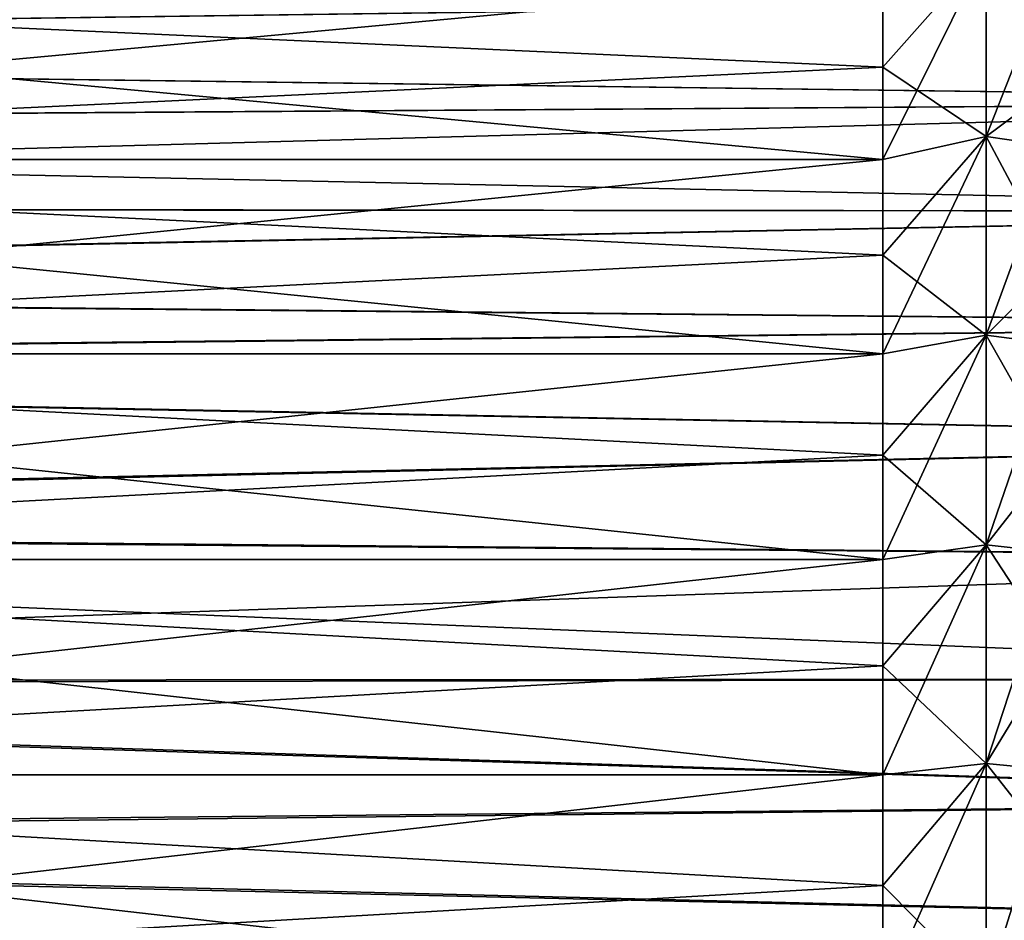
# Model space of a CAD drawing. Header units: metres. Extents: x -22 to 73, y -229 to 22.
# Tile 301 of 447: x 37.89 to 45.03, y 5.63 to 12.16. Entities that reach past the tile are written whole.
import ezdxf

# ---------------------------------------------------------------- set-up
doc = ezdxf.new("R2010")
doc.units = ezdxf.units.M
doc.layers.add('solid_509500_SW0001', color=7, linetype='CONTINUOUS')

msp = doc.modelspace()

# ---------------------------------------------------------------- linework, layer by layer
at = {"layer": 'solid_509500_SW0001'}
for points in [[(44.900002, 12.665345, 53.503395), (45.400002, 11.687985, 52.704464), (45.400002, 12.919448, 53.729389)], [(44.900002, 12.665345, 82.496605), (44.150002, 11.818661, 82.232681), (44.150002, 12.463374, 81.671661)], [(44.900002, 11.3149, 83.573555), (44.150002, 11.818661, 82.232681), (44.900002, 12.665345, 82.496605)], [(44.900002, 12.665345, 53.503395), (44.150002, 12.463374, 54.328339), (44.150002, 11.818661, 53.767319)], [(44.900002, 12.665345, 53.503395), (44.150002, 11.818661, 53.767319), (44.150002, 11.148754, 53.236691)], [(44.900002, 12.665345, 53.503395), (44.150002, 11.148754, 53.236691), (44.900002, 11.3149, 52.426449)], [(44.900002, 11.3149, 83.573555), (44.900002, 12.665345, 82.496605), (45.400002, 12.589261, 82.562729)], [(44.900002, 12.665345, 53.503395), (44.900002, 11.3149, 52.426449), (45.400002, 11.687985, 52.704464)], [(44.900002, 11.3149, 83.573555), (45.400002, 12.589261, 82.562729), (45.400002, 11.243414, 83.625244)], [(50.400002, 12.343491, 84.989357), (21.008123, 12.524685, 84.856224), (21.389029, 11.950421, 85.268105)], [(50.400002, 12.343491, 51.010643), (21.389675, 11.95058, 50.732006), (21.011547, 12.520978, 51.141022)], [(30, 12.463371, 81.671661), (44.150002, 12.463374, 81.671661), (44.150002, 11.818661, 82.232681)], [(30, 11.148745, 53.236683), (44.150002, 11.818661, 53.767319), (44.150002, 12.463374, 54.328339)], [(30, 12.463371, 54.328335), (30, 11.148745, 53.236683), (44.150002, 12.463374, 54.328339)], [(30, 12.463371, 81.671661), (44.150002, 11.818661, 82.232681), (44.150002, 11.148754, 82.763306)], [(30, 11.148745, 82.763313), (30, 12.463371, 81.671661), (44.150002, 11.148754, 82.763306)], [(50.400002, 11.568836, 85.526039), (50.400002, 12.343491, 84.989357), (21.389029, 11.950421, 85.268105)], [(50.400002, 12.343491, 51.010643), (50.400002, 11.568836, 50.473961), (21.389675, 11.95058, 50.732006)], [(50.400002, 11.568836, 85.526039), (21.389029, 11.950421, 85.268105), (21.74864, 11.37405, 85.653076)], [(50.400002, 11.568836, 50.473961), (21.747143, 11.377415, 50.349094), (21.389675, 11.95058, 50.732006)], [(30, 11.148745, 53.236683), (44.150002, 11.148754, 53.236691), (44.150002, 11.818661, 53.767319)], [(44.900002, 11.3149, 83.573555), (44.150002, 11.148754, 82.763306), (44.150002, 11.818661, 82.232681)], [(44.900002, 11.3149, 52.426449), (45.400002, 10.375577, 51.785503), (45.400002, 11.687985, 52.704464)], [(50.400002, 11.568836, 50.473961), (50.400002, 10.770885, 49.972576), (21.747143, 11.377415, 50.349094)], [(50.400002, 11.568836, 85.526039), (21.74864, 11.37405, 85.653076), (22.087141, 10.796226, 86.01226)], [(50.400002, 10.770885, 86.027428), (50.400002, 11.568836, 85.526039), (22.087141, 10.796226, 86.01226)], [(50.400002, 10.770885, 49.972576), (22.083847, 10.802594, 49.991558), (21.747143, 11.377415, 50.349094)], [(44.900002, 11.3149, 83.573555), (44.150002, 10.455012, 83.262459), (44.150002, 11.148754, 82.763306)], [(44.900002, 9.873354, 84.525116), (44.150002, 10.455012, 83.262459), (44.900002, 11.3149, 83.573555)], [(44.900002, 11.3149, 52.426449), (44.150002, 11.148754, 53.236691), (44.150002, 10.455012, 52.737537)], [(44.900002, 11.3149, 52.426449), (44.150002, 10.455012, 52.737537), (44.150002, 9.739017, 52.270996)], [(44.900002, 11.3149, 52.426449), (44.150002, 9.739017, 52.270996), (44.900002, 9.873354, 51.474888)], [(44.900002, 9.873354, 84.525116), (44.900002, 11.3149, 83.573555), (45.400002, 11.243414, 83.625244)], [(44.900002, 11.3149, 52.426449), (44.900002, 9.873354, 51.474888), (45.400002, 10.375577, 51.785503)], [(44.900002, 9.873354, 84.525116), (45.400002, 11.243414, 83.625244), (45.400002, 9.808356, 84.563774)], [(30, 11.148745, 82.763313), (44.150002, 11.148754, 82.763306), (44.150002, 10.455012, 83.262459)], [(30, 9.739001, 52.270988), (44.150002, 10.455012, 52.737537), (44.150002, 11.148754, 53.236691)], [(30, 11.148745, 53.236683), (30, 9.739001, 52.270988), (44.150002, 11.148754, 53.236691)], [(30, 11.148745, 82.763313), (44.150002, 10.455012, 83.262459), (44.150002, 9.739017, 83.729004)], [(30, 9.739001, 83.729012), (30, 11.148745, 82.763313), (44.150002, 9.739017, 83.729004)], [(50.400002, 10.770885, 49.972576), (22.399908, 10.227, 49.658558), (22.083847, 10.802594, 49.991558)], [(50.400002, 10.770885, 86.027428), (22.087141, 10.796226, 86.01226), (22.40477, 10.217577, 86.346695)], [(50.400002, 10.770885, 49.972576), (50.400002, 9.951241, 49.507492), (22.399908, 10.227, 49.658558)], [(50.400002, 9.951241, 86.492508), (50.400002, 10.770885, 86.027428), (22.40477, 10.217577, 86.346695)], [(30, 9.739001, 52.270988), (44.150002, 9.739017, 52.270996), (44.150002, 10.455012, 52.737537)], [(44.900002, 9.873354, 84.525116), (44.150002, 9.739017, 83.729004), (44.150002, 10.455012, 83.262459)], [(44.900002, 9.873354, 51.474888), (45.400002, 8.991278, 50.978855), (45.400002, 10.375577, 51.785503)], [(50.400002, 9.951241, 49.507492), (22.695595, 9.651365, 49.349232), (22.399908, 10.227, 49.658558)], [(50.400002, 9.951241, 86.492508), (22.40477, 10.217577, 86.346695), (22.701775, 9.638812, 86.657257)], [(50.400002, 9.951241, 49.507492), (50.400002, 9.111559, 49.079655), (22.695595, 9.651365, 49.349232)], [(50.400002, 9.111559, 86.920349), (50.400002, 9.951241, 86.492508), (22.701775, 9.638812, 86.657257)], [(44.900002, 9.873354, 84.525116), (44.150002, 9.002167, 84.162025), (44.150002, 9.739017, 83.729004)], [(44.900002, 8.35231, 85.343628), (44.150002, 9.002167, 84.162025), (44.900002, 9.873354, 84.525116)], [(44.900002, 9.873354, 51.474888), (44.150002, 9.739017, 52.270996), (44.150002, 9.002167, 51.837978)], [(44.900002, 9.873354, 51.474888), (44.150002, 9.002167, 51.837978), (44.150002, 8.246189, 51.439495)], [(44.900002, 9.873354, 51.474888), (44.150002, 8.246189, 51.439495), (44.900002, 8.35231, 50.656372)], [(44.900002, 8.35231, 85.343628), (44.900002, 9.873354, 84.525116), (45.400002, 9.808356, 84.563774)], [(44.900002, 9.873354, 51.474888), (44.900002, 8.35231, 50.656372), (45.400002, 8.991278, 50.978855)], [(44.900002, 8.35231, 85.343628), (45.400002, 9.808356, 84.563774), (45.400002, 8.295474, 85.370888)], [(30, 9.739001, 83.729012), (44.150002, 9.739017, 83.729004), (44.150002, 9.002167, 84.162025)], [(30, 8.246167, 51.439484), (44.150002, 9.002167, 51.837978), (44.150002, 9.739017, 52.270996)], [(30, 9.739001, 52.270988), (30, 8.246167, 51.439484), (44.150002, 9.739017, 52.270996)], [(30, 9.739001, 83.729012), (44.150002, 9.002167, 84.162025), (44.150002, 8.246189, 84.560509)], [(30, 8.246167, 84.560516), (30, 9.739001, 83.729012), (44.150002, 8.246189, 84.560509)], [(50.400002, 9.111559, 49.079655), (23.226885, 8.503465, 48.798668), (22.695595, 9.651365, 49.349232)], [(50.400002, 9.111559, 86.920349), (22.701775, 9.638812, 86.657257), (23.235136, 8.484059, 87.209915)], [(50.400002, 9.111559, 49.079655), (50.400002, 8.253526, 48.689919), (23.226885, 8.503465, 48.798668)], [(50.400002, 8.253526, 87.310081), (50.400002, 9.111559, 86.920349), (23.235136, 8.484059, 87.209915)], [(30, 8.246167, 51.439484), (44.150002, 8.246189, 51.439495), (44.150002, 9.002167, 51.837978)], [(44.900002, 8.35231, 85.343628), (44.150002, 8.246189, 84.560509), (44.150002, 9.002167, 84.162025)], [(44.900002, 8.35231, 50.656372), (45.400002, 7.584637, 50.307182), (45.400002, 8.991278, 50.978855)], [(50.400002, 7.378871, 48.339069), (23.680639, 7.362937, 48.333096), (23.226885, 8.503465, 48.798668)], [(50.400002, 8.253526, 48.689919), (50.400002, 7.378871, 48.339069), (23.226885, 8.503465, 48.798668)], [(50.400002, 8.253526, 87.310081), (23.235136, 8.484059, 87.209915), (23.690605, 7.335804, 87.67704)], [(44.900002, 8.35231, 85.343628), (44.150002, 7.47252, 84.923698), (44.150002, 8.246189, 84.560509)], [(44.900002, 6.764016, 86.022499), (44.150002, 7.47252, 84.923698), (44.900002, 8.35231, 85.343628)], [(44.900002, 8.35231, 50.656372), (44.150002, 8.246189, 51.439495), (44.150002, 7.47252, 51.076305)], [(44.900002, 8.35231, 50.656372), (44.150002, 7.47252, 51.076305), (44.150002, 6.683003, 50.749275)], [(44.900002, 8.35231, 50.656372), (44.150002, 6.683003, 50.749275), (44.900002, 6.764016, 49.977497)], [(44.900002, 6.764016, 86.022499), (44.900002, 8.35231, 85.343628), (45.400002, 8.295474, 85.370888)], [(44.900002, 8.35231, 50.656372), (44.900002, 6.764016, 49.977497), (45.400002, 7.584637, 50.307182)], [(44.900002, 6.764016, 86.022499), (45.400002, 8.295474, 85.370888), (45.400002, 6.71677, 86.040161)], [(50.400002, 7.378871, 87.660934), (50.400002, 8.253526, 87.310081), (23.690605, 7.335804, 87.67704)], [(30, 8.246167, 84.560516), (44.150002, 8.246189, 84.560509), (44.150002, 7.47252, 84.923698)], [(30, 6.682979, 50.749268), (44.150002, 7.47252, 51.076305), (44.150002, 8.246189, 51.439495)], [(30, 8.246167, 51.439484), (30, 6.682979, 50.749268), (44.150002, 8.246189, 51.439495)], [(30, 8.246167, 84.560516), (44.150002, 7.47252, 84.923698), (44.150002, 6.683003, 85.250725)], [(30, 6.682979, 85.250732), (30, 8.246167, 84.560516), (44.150002, 6.683003, 85.250725)], [(44.900002, 6.764016, 49.977497), (45.400002, 6.128264, 49.751522), (45.400002, 7.584637, 50.307182)], [(30, 6.682979, 50.749268), (44.150002, 6.683003, 50.749275), (44.150002, 7.47252, 51.076305)], [(44.900002, 6.764016, 86.022499), (44.150002, 6.683003, 85.250725), (44.150002, 7.47252, 84.923698)], [(50.400002, 7.378871, 48.339069), (50.400002, 6.489357, 48.027813), (23.680639, 7.362937, 48.333096)], [(50.400002, 6.489357, 48.027813), (24.061258, 6.228299, 47.94487), (23.680639, 7.362937, 48.333096)], [(50.400002, 6.489357, 87.972183), (50.400002, 7.378871, 87.660934), (23.690605, 7.335804, 87.67704)], [(50.400002, 6.489357, 87.972183), (23.690605, 7.335804, 87.67704), (24.072727, 6.192788, 88.066124)], [(44.900002, 6.764016, 86.022499), (44.150002, 5.879122, 85.540977), (44.150002, 6.683003, 85.250725)], [(44.900002, 5.121257, 86.556274), (44.150002, 5.879122, 85.540977), (44.900002, 6.764016, 86.022499)], [(44.900002, 6.764016, 49.977497), (44.150002, 6.683003, 50.749275), (44.150002, 5.879122, 50.459023)], [(44.900002, 6.764016, 49.977497), (44.150002, 5.879122, 50.459023), (44.150002, 5.062797, 50.206234)], [(44.900002, 6.764016, 49.977497), (44.150002, 5.062797, 50.206234), (44.900002, 5.121257, 49.443729)], [(44.900002, 5.121257, 86.556274), (44.900002, 6.764016, 86.022499), (45.400002, 6.71677, 86.040161)], [(44.900002, 6.764016, 49.977497), (44.900002, 5.121257, 49.443729), (45.400002, 6.128264, 49.751522)], [(44.900002, 5.121257, 86.556274), (45.400002, 6.71677, 86.040161), (45.400002, 5.084773, 86.566299)], [(30, 6.682979, 85.250732), (44.150002, 6.683003, 85.250725), (44.150002, 5.879122, 85.540977)], [(30, 5.062772, 50.206226), (44.150002, 5.879122, 50.459023), (44.150002, 6.683003, 50.749275)], [(30, 6.682979, 50.749268), (30, 5.062772, 50.206226), (44.150002, 6.683003, 50.749275)], [(30, 6.682979, 85.250732), (44.150002, 5.879122, 85.540977), (44.150002, 5.062797, 85.793762)], [(30, 5.062772, 85.79377), (30, 6.682979, 85.250732), (44.150002, 5.062797, 85.793762)], [(50.400002, 6.489357, 48.027813), (50.400002, 5.586774, 47.756779), (24.061258, 6.228299, 47.94487)], [(50.400002, 5.586774, 88.243217), (50.400002, 6.489357, 87.972183), (24.072727, 6.192788, 88.066124)], [(50.400002, 5.586774, 47.756779), (24.373594, 5.096862, 47.627911), (24.061258, 6.228299, 47.94487)], [(50.400002, 5.586774, 88.243217), (24.072727, 6.192788, 88.066124), (24.385605, 5.053625, 88.382858)], [(44.900002, 5.121257, 49.443729), (45.400002, 4.631708, 49.315521), (45.400002, 6.128264, 49.751522)], [(30, 5.062772, 50.206226), (44.150002, 5.062797, 50.206234), (44.150002, 5.879122, 50.459023)], [(44.900002, 5.121257, 86.556274), (44.150002, 5.062797, 85.793762), (44.150002, 5.879122, 85.540977)]]:
    msp.add_3dface(points, dxfattribs=at)

doc.saveas('drawing.dxf')
